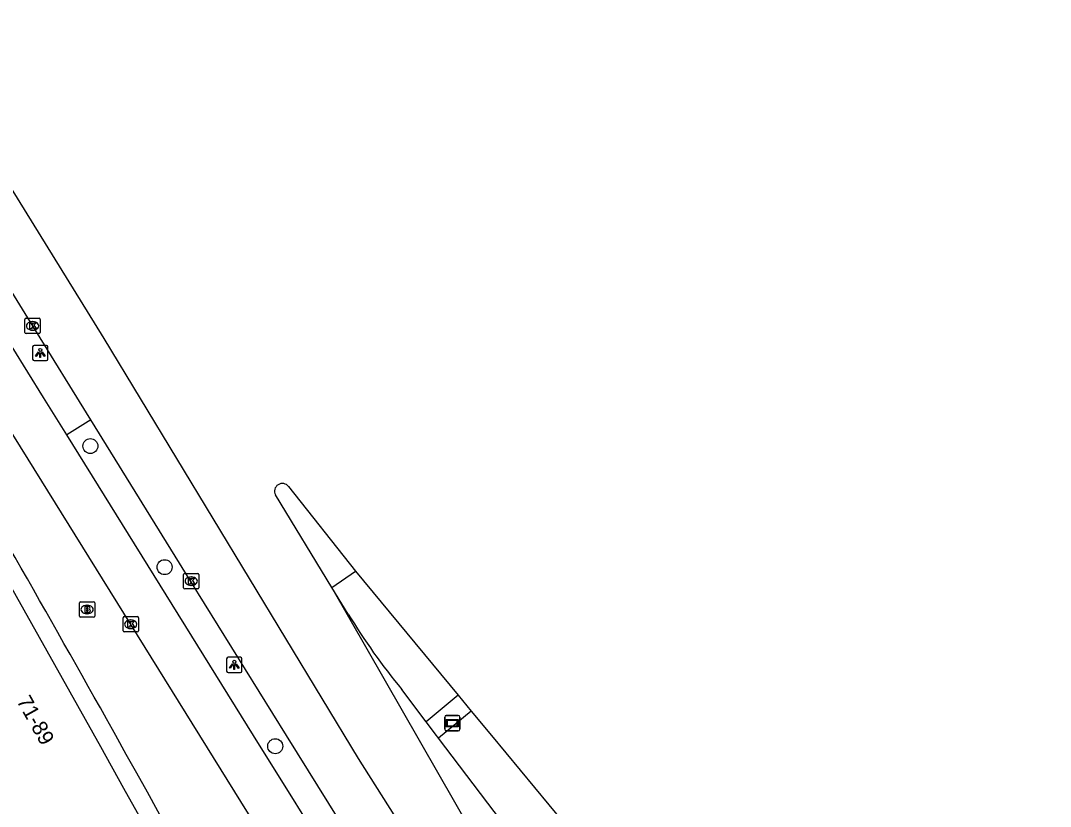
# Model space of a CAD drawing. Extents: x 160304 to 160954, y 383686 to 384161.
# Drawn here: x 160812 to 160879.2, y 383995.4 to 384046.7 of the extents above; entities that cross this region are included whole.
import ezdxf

# ---------------------------------------------------------------- set-up
doc = ezdxf.new("R2010")
doc.units = 0
for name, color, linetype in [('IMGEO_Boom', 7, 'Continuous'), ('IMGEO_Brandkraan', 7, 'Continuous'), ('IMGEO_Fietspad_open', 7, 'Continuous'), ('IMGEO_Kolk', 7, 'Continuous'), ('IMGEO_Lichtpunt', 7, 'Continuous'), ('IMGEO_Pand', 7, 'Continuous'), ('IMGEO_Pand_nummerreeks', 7, 'Continuous'), ('IMGEO_Reclamebord', 7, 'Continuous'), ('IMGEO_Rijbaan_lokaal_gesloten', 7, 'Continuous'), ('IMGEO_Verkeerseiland_open', 7, 'Continuous'), ('IMGEO_Voetpad_open', 7, 'Continuous')]:
    doc.layers.add(name, color=color, linetype=linetype)

msp = doc.modelspace()

# ---------------------------------------------------------------- linework, layer by layer
at = {"layer": 'IMGEO_Boom'}
for centre in [(160816.518, 384018.901), (160821.363, 384010.991), (160828.586, 383999.297)]:
    msp.add_circle(centre, 0.489, dxfattribs=at)
at = {"layer": 'IMGEO_Brandkraan'}
for p, q in [((160815.803, 384007.8), (160815.803, 384008.652)), ((160815.878, 384008.726), (160816.73, 384008.726)), ((160816.804, 384008.652), (160816.804, 384007.8)), ((160816.291, 384008.506), (160816.316, 384008.506)), ((160816.73, 384007.726), (160815.878, 384007.726)), ((160816.314, 384007.946), (160816.289, 384007.946))]:
    msp.add_line(p, q, dxfattribs=at)
for points in [[(160815.803, 384007.8), (160815.803, 384008.652)], [(160815.878, 384008.726), (160816.73, 384008.726)], [(160816.804, 384008.652), (160816.804, 384007.8)], [(160816.151, 384008.426), (160816.151, 384008.026), (160816.364, 384008.026)], [(160816.382, 384008.426), (160816.151, 384008.426)], [(160816.33, 384008.345), (160816.276, 384008.345), (160816.276, 384008.269)], [(160816.276, 384008.269), (160816.329, 384008.269)], [(160816.338, 384008.193), (160816.276, 384008.193), (160816.276, 384008.112)], [(160816.276, 384008.112), (160816.338, 384008.112)], [(160816.73, 384007.726), (160815.878, 384007.726)]]:
    msp.add_lwpolyline(points, dxfattribs=at)
for centre, radius, start, end in [((160815.88, 384008.65), 0.0765, 91.55205, 178.44795), ((160815.88, 384008.65), 0.0765, 91.55205, 178.44795), ((160816.728, 384008.65), 0.0765, 1.55205, 88.44795), ((160816.728, 384008.65), 0.0765, 1.55205, 88.44795), ((160816.331, 384008.307), 0.0379, 267.82845, 90.93552), ((160816.339, 384008.152), 0.0404, 269.87594, 90.50774), ((160816.37, 384008.277), 0.251, 268.66757, 293.53466), ((160816.386, 384008.281), 0.145, 59.4692, 91.53667), ((160816.411, 384008.328), 0.0922, 285.51372, 58.15012), ((160816.416, 384008.136), 0.105, 301.31148, 78.98903), ((160815.88, 384007.802), 0.0765, 181.55205, 268.44795), ((160815.88, 384007.802), 0.0765, 181.55205, 268.44795), ((160816.728, 384007.802), 0.0765, 271.55205, 358.44795), ((160816.728, 384007.802), 0.0765, 271.55205, 358.44795)]:
    msp.add_arc(centre, radius, start, end, dxfattribs=at)
for centre, major_axis, ratio, start_param, end_param in [((160816.29, 384008.226), (-0.387, 0.002), 0.722429, 4.712389, 7.853982), ((160816.315, 384008.226), (-0.39, 0.002), 0.717154, 1.570796, 4.712389)]:
    msp.add_ellipse(centre, major_axis=major_axis, ratio=ratio, start_param=start_param, end_param=end_param, dxfattribs=at)
at = {"layer": 'IMGEO_Fietspad_open'}
for points in [[(160839.554, 383974.387), (160830.017, 383989.77), (160823.662, 384000), (160788.518, 384056.578), (160755.728, 384109.32), (160755.715, 384109.34)], [(160814.975, 384019.629), (160813.456, 384022.072), (160805.259, 384035.309)], [(160842.328, 383975.591), (160832.842, 383990.888), (160827.177, 384000), (160814.975, 384019.629)]]:
    msp.add_lwpolyline(points, dxfattribs=at)
at = {"layer": 'IMGEO_Kolk'}
for p, q in [((160812.247, 384026.322), (160812.247, 384027.174)), ((160812.322, 384027.248), (160813.174, 384027.248)), ((160812.735, 384027.028), (160812.76, 384027.028)), ((160813.248, 384027.174), (160813.248, 384026.322)), ((160813.174, 384026.248), (160812.322, 384026.248)), ((160812.758, 384026.468), (160812.733, 384026.468)), ((160822.601, 384009.65), (160822.601, 384010.502)), ((160822.676, 384010.576), (160823.528, 384010.576)), ((160823.089, 384010.356), (160823.114, 384010.356)), ((160823.602, 384010.502), (160823.602, 384009.65)), ((160823.528, 384009.576), (160822.676, 384009.576)), ((160823.112, 384009.796), (160823.087, 384009.796)), ((160818.652, 384006.836), (160818.652, 384007.688)), ((160818.727, 384007.762), (160819.579, 384007.762)), ((160819.14, 384007.542), (160819.165, 384007.542)), ((160819.653, 384007.688), (160819.653, 384006.836)), ((160819.579, 384006.762), (160818.727, 384006.762)), ((160819.163, 384006.982), (160819.138, 384006.982))]:
    msp.add_line(p, q, dxfattribs=at)
for points in [[(160812.247, 384026.322), (160812.247, 384027.174)], [(160812.322, 384027.248), (160813.174, 384027.248)], [(160812.568, 384026.948), (160812.691, 384026.948), (160812.691, 384026.797), (160812.821, 384026.948), (160812.985, 384026.948), (160812.839, 384026.797), (160812.992, 384026.548), (160812.84, 384026.548), (160812.755, 384026.712), (160812.691, 384026.645), (160812.691, 384026.548), (160812.568, 384026.548), (160812.568, 384026.948)], [(160813.248, 384027.174), (160813.248, 384026.322)], [(160813.174, 384026.248), (160812.322, 384026.248)], [(160822.601, 384009.65), (160822.601, 384010.502)], [(160822.676, 384010.576), (160823.528, 384010.576)], [(160822.922, 384010.276), (160823.045, 384010.276), (160823.045, 384010.125), (160823.175, 384010.276), (160823.339, 384010.276), (160823.193, 384010.125), (160823.346, 384009.876), (160823.194, 384009.876), (160823.109, 384010.04), (160823.045, 384009.973), (160823.045, 384009.876), (160822.922, 384009.876), (160822.922, 384010.276)], [(160823.602, 384010.502), (160823.602, 384009.65)], [(160823.528, 384009.576), (160822.676, 384009.576)], [(160818.652, 384006.836), (160818.652, 384007.688)], [(160818.727, 384007.762), (160819.579, 384007.762)], [(160818.973, 384007.462), (160819.096, 384007.462), (160819.096, 384007.311), (160819.226, 384007.462), (160819.39, 384007.462), (160819.244, 384007.311), (160819.397, 384007.062), (160819.245, 384007.062), (160819.16, 384007.226), (160819.096, 384007.159), (160819.096, 384007.062), (160818.973, 384007.062), (160818.973, 384007.462)], [(160819.653, 384007.688), (160819.653, 384006.836)], [(160819.579, 384006.762), (160818.727, 384006.762)]]:
    msp.add_lwpolyline(points, dxfattribs=at)
for centre, start, end in [((160812.324, 384027.172), 91.55205, 178.44795), ((160812.324, 384027.172), 91.55205, 178.44795), ((160813.172, 384027.172), 1.55205, 88.44795), ((160813.172, 384027.172), 1.55205, 88.44795), ((160812.324, 384026.324), 181.55205, 268.44795), ((160812.324, 384026.324), 181.55205, 268.44795), ((160813.172, 384026.324), 271.55205, 358.44795), ((160813.172, 384026.324), 271.55205, 358.44795), ((160822.678, 384010.5), 91.55205, 178.44795), ((160822.678, 384010.5), 91.55205, 178.44795), ((160823.526, 384010.5), 1.55205, 88.44795), ((160823.526, 384010.5), 1.55205, 88.44795), ((160822.678, 384009.652), 181.55205, 268.44795), ((160822.678, 384009.652), 181.55205, 268.44795), ((160823.526, 384009.652), 271.55205, 358.44795), ((160823.526, 384009.652), 271.55205, 358.44795), ((160818.729, 384007.686), 91.55205, 178.44795), ((160818.729, 384007.686), 91.55205, 178.44795), ((160819.577, 384007.686), 1.55205, 88.44795), ((160819.577, 384007.686), 1.55205, 88.44795), ((160818.729, 384006.838), 181.55205, 268.44795), ((160818.729, 384006.838), 181.55205, 268.44795), ((160819.577, 384006.838), 271.55205, 358.44795), ((160819.577, 384006.838), 271.55205, 358.44795)]:
    msp.add_arc(centre, 0.0765, start, end, dxfattribs=at)
for centre, major_axis, ratio, start_param, end_param in [((160812.734, 384026.748), (-0.387, 0.002), 0.722429, 4.712389, 7.853982), ((160812.759, 384026.748), (-0.39, 0.002), 0.717154, 1.570796, 4.712389), ((160823.088, 384010.076), (-0.387, 0.002), 0.722429, 4.712389, 7.853982), ((160823.113, 384010.076), (-0.39, 0.002), 0.717154, 1.570796, 4.712389), ((160819.139, 384007.262), (-0.387, 0.002), 0.722429, 4.712389, 7.853982), ((160819.164, 384007.262), (-0.39, 0.002), 0.717154, 1.570796, 4.712389)]:
    msp.add_ellipse(centre, major_axis=major_axis, ratio=ratio, start_param=start_param, end_param=end_param, dxfattribs=at)
at = {"layer": 'IMGEO_Lichtpunt'}
for p, q in [((160813.652, 384025.476), (160812.844, 384025.476)), ((160813.652, 384025.476), (160812.844, 384025.476)), ((160812.75, 384025.381), (160812.75, 384024.574)), ((160812.75, 384025.381), (160812.75, 384024.574)), ((160813.746, 384024.574), (160813.746, 384025.381)), ((160813.746, 384024.574), (160813.746, 384025.381)), ((160812.844, 384024.48), (160813.652, 384024.48)), ((160812.844, 384024.48), (160813.652, 384024.48)), ((160825.416, 384005.01), (160825.416, 384004.203)), ((160825.416, 384005.01), (160825.416, 384004.203)), ((160826.318, 384005.105), (160825.51, 384005.105)), ((160826.318, 384005.105), (160825.51, 384005.105)), ((160826.412, 384004.203), (160826.412, 384005.01)), ((160826.412, 384004.203), (160826.412, 384005.01)), ((160825.51, 384004.109), (160826.318, 384004.109)), ((160825.51, 384004.109), (160826.318, 384004.109))]:
    msp.add_line(p, q, dxfattribs=at)
for points in [[(160813.124, 384025.045), (160813.163, 384025.017), (160812.975, 384024.755), (160812.937, 384024.782), (160813.124, 384025.045)], [(160813.226, 384024.997), (160813.273, 384024.997), (160813.273, 384024.675), (160813.226, 384024.675), (160813.226, 384024.997)], [(160813.336, 384025.017), (160813.374, 384025.044), (160813.561, 384024.782), (160813.522, 384024.754), (160813.336, 384025.017)], [(160825.79, 384004.674), (160825.829, 384004.646), (160825.641, 384004.384), (160825.603, 384004.411), (160825.79, 384004.674)], [(160825.892, 384004.626), (160825.939, 384004.626), (160825.939, 384004.304), (160825.892, 384004.304), (160825.892, 384004.626)], [(160826.002, 384004.646), (160826.04, 384004.673), (160826.227, 384004.411), (160826.188, 384004.383), (160826.002, 384004.646)]]:
    msp.add_lwpolyline(points, dxfattribs=at)
for centre in [(160813.249, 384025.179), (160825.915, 384004.808)]:
    msp.add_circle(centre, 0.0994, dxfattribs=at)
for centre, start, end in [((160812.844, 384025.381), 90, 180), ((160812.844, 384025.381), 90, 180), ((160813.652, 384025.381), 0, 90), ((160813.652, 384025.381), 0, 90), ((160812.844, 384024.574), 180, 270), ((160812.844, 384024.574), 180, 270), ((160813.652, 384024.574), 270, 0), ((160813.652, 384024.574), 270, 360), ((160825.51, 384005.01), 90, 180), ((160825.51, 384005.01), 90, 180), ((160826.318, 384005.01), 0, 90), ((160826.318, 384005.01), 0, 90), ((160825.51, 384004.203), 180, 270), ((160825.51, 384004.203), 180, 270), ((160826.318, 384004.203), 270, 0), ((160826.318, 384004.203), 270, 360)]:
    msp.add_arc(centre, 0.0946, start, end, dxfattribs=at)
at = {"layer": 'IMGEO_Pand'}
msp.add_lwpolyline([(160823.591, 383987.825), (160823.516, 383987.966), (160821.191, 383992.119), (160818.714, 383996.546), (160817.202, 383999.253), (160812.69, 384007.286), (160808.064, 384015.523)], dxfattribs=at)
at = {"layer": 'IMGEO_Reclamebord'}
for p, q in [((160839.749, 384001.3), (160840.539, 384001.3)), ((160840.539, 384001.3), (160839.749, 384001.3)), ((160839.649, 384000.4), (160839.649, 384001.2)), ((160839.649, 384001.2), (160839.649, 384000.4)), ((160840.639, 384001.2), (160840.639, 384000.4)), ((160840.639, 384000.4), (160840.639, 384001.2)), ((160840.539, 384000.3), (160839.749, 384000.3)), ((160839.749, 384000.3), (160840.539, 384000.3))]:
    msp.add_line(p, q, dxfattribs=at)
for points in [[(160839.75, 384001.032), (160840.538, 384001.032), (160840.538, 384000.568), (160839.75, 384000.568), (160839.75, 384001.032)], [(160839.815, 384000.967), (160839.815, 384000.633), (160840.473, 384000.633), (160840.473, 384000.967), (160839.815, 384000.967)]]:
    msp.add_lwpolyline(points, dxfattribs=at)
for centre, start, end in [((160839.749, 384001.2), 90, 180), ((160839.749, 384001.2), 90, 180), ((160840.539, 384001.2), 0, 90), ((160840.539, 384001.2), 360, 90), ((160839.749, 384000.4), 180, 270), ((160839.749, 384000.4), 180, 270), ((160840.539, 384000.4), 270, 0), ((160840.539, 384000.4), 270, 0)]:
    msp.add_arc(centre, 0.1, start, end, dxfattribs=at)
at = {"layer": 'IMGEO_Rijbaan_lokaal_gesloten'}
for points in [[(160793.098, 384064.312), (160794.178, 384063.524), (160817.404, 384025.932), (160833.995, 383998.492), (160846.613, 383978.557), (160863.913, 383947.859)], [(160816.551, 384020.604), (160812.774, 384026.708), (160806.841, 384036.335)], [(160861.044, 383946.314), (160855.124, 383957.296), (160849.27, 383967.574), (160844.675, 383975.302), (160829.327, 384000), (160823.073, 384010.065), (160816.551, 384020.604)], [(160829.462, 384016.251), (160833.83, 384010.732)], [(160832.291, 384009.671), (160828.596, 384015.707)], [(160833.83, 384010.732), (160840.534, 384002.625)], [(160866.798, 383949.412), (160832.291, 384009.671)], [(160833.357, 384007.93), (160832.291, 384009.671)], [(160838.443, 384000.896), (160836.842, 384003.003)], [(160840.534, 384002.625), (160841.388, 384001.592)], [(160841.388, 384001.592), (160842.704, 384000), (160849.266, 383992.065), (160868.119, 383969.355), (160879.192, 383956)], [(160839.254, 383999.827), (160839.123, 384000), (160838.443, 384000.896)], [(160844.74, 383992.603), (160839.254, 383999.827)]]:
    msp.add_lwpolyline(points, dxfattribs=at)
for centre, radius, start, end in [((160829.052, 384015.942), 0.513, 37.06335, 207.20871), ((160870.076, 384030.206), 42.948, 211.24391, 219.30169)]:
    msp.add_arc(centre, radius, start, end, dxfattribs=at)
at = {"layer": 'IMGEO_Verkeerseiland_open'}
msp.add_lwpolyline([(160832.291, 384009.671), (160833.83, 384010.732)], dxfattribs=at)
at = {"layer": 'IMGEO_Voetpad_open'}
for points in [[(160816.551, 384020.604), (160814.975, 384019.629)], [(160840.534, 384002.625), (160838.443, 384000.896)], [(160841.388, 384001.592), (160839.254, 383999.827)], [(160818.176, 384000), (160817.958, 384000.389)]]:
    msp.add_lwpolyline(points, dxfattribs=at)
for centre, radius, start, end in [((159531, 383280.306), 1474.714, 29.228043, 31.233698), ((159525.369, 383277.181), 1481.154, 27.461144, 29.2099)]:
    msp.add_arc(centre, radius, start, end, dxfattribs=at)

# ---------------------------------------------------------------- texts
at = {"layer": 'IMGEO_Pand_nummerreeks'}
msp.add_text('71-89', height=1, rotation=299.22637, dxfattribs=at).set_placement((160811.678, 384002.254))

doc.saveas('drawing.dxf')
